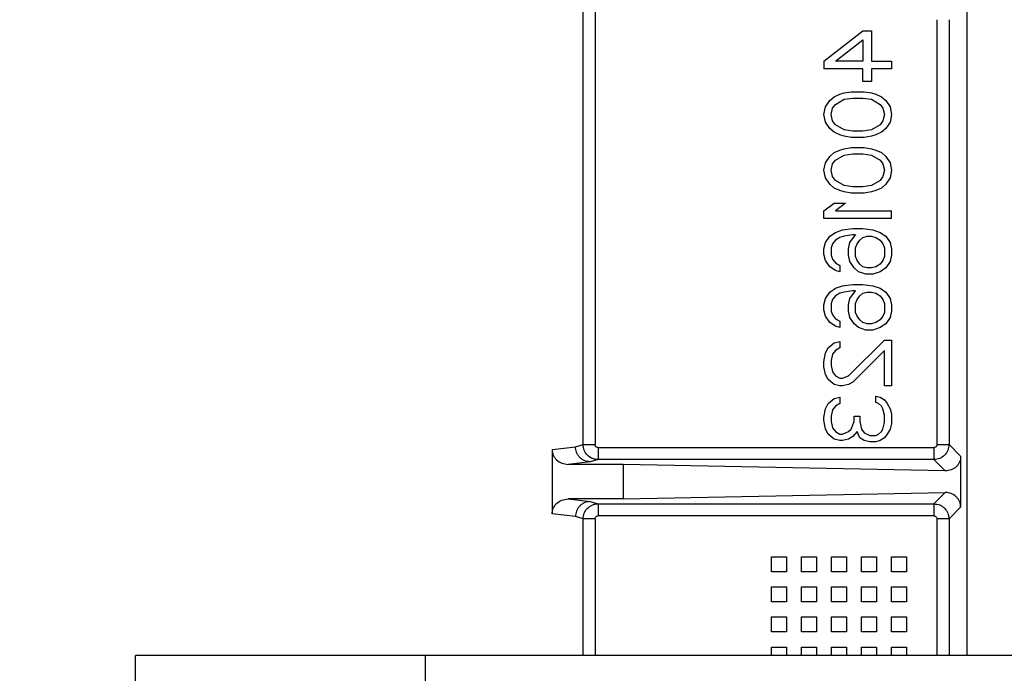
# Model space of a CAD drawing. Header units: inches. Extents: x 170 to 312, y 215 to 248.
# Tile 264 of 387: x 256.072 to 256.234, y 224.338 to 224.445. Entities that reach past the tile are written whole.
import ezdxf

# ---------------------------------------------------------------- set-up
doc = ezdxf.new("R2010")
doc.units = ezdxf.units.IN
doc.header["$LTSCALE"] = 0.25
doc.header["$MEASUREMENT"] = 0
doc.layers.add('ANNOTATIONS', color=1, linetype='Continuous')
doc.layers.add('STANDARD MOTOR RH', color=7, linetype='Continuous')
doc.styles.add('ARIAL', font='arial.ttf', dxfattribs={"height": 0.09375})
doc.dimstyles.new('STANDARD$0', dxfattribs={"dimtxt": 0.09375, "dimasz": 0.09375, "dimexe": 0.03125, "dimexo": 0.046875, "dimgap": 0.09, "dimtad": 0, "dimtih": 1, "dimtoh": 1, "dimdec": 4, "dimzin": 0, "dimdsep": 46, "dimtxsty": 'ARIAL', "dimcen": 0.09, "dimadec": 0, "dimazin": 0, "dimtfac": 1, "dimtdec": 4, "dimtofl": 0, "dimtmove": 0, "dimatfit": 1, "dimfxl": 1, "dimtolj": 1, "dimtzin": 0, "dimarcsym": 0})

# ---------------------------------------------------------------- blocks, each defined once
blk = doc.blocks.new('*D96')
at = {"layer": 'ANNOTATIONS', "color": 0, "lineweight": -2, "transparency": 16777216}
for p, q in [((255.3670235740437, 223.6042043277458), (255.3670235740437, 225.2024881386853)), ((256.4522110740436, 224.4635793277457), (256.4522110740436, 225.2024881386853)), ((255.4607735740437, 225.1712381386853), (255.624507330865, 225.1712381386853)), ((256.3584610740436, 225.1712381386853), (256.1947273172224, 225.1712381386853))]:
    blk.add_line(p, q, dxfattribs=at)
at = {"layer": 'ANNOTATIONS', "color": 0, "transparency": 16777216}
for points in [[(255.4607735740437, 225.1868631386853), (255.4607735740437, 225.1556131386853), (255.3670235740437, 225.1712381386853)], [(256.3584610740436, 225.1868631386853), (256.3584610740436, 225.1556131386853), (256.4522110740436, 225.1712381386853)]]:
    blk.add_solid(points, dxfattribs=at)
at = {"layer": 'defpoints', "color": 0, "transparency": 16777216}
for p in [(255.3670235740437, 225.1712381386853), (256.4522110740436, 224.4167043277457), (255.3670235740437, 223.5573293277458)]:
    blk.add_point(p, dxfattribs=at)
at = {"layer": 'ANNOTATIONS', "color": 0, "transparency": 16777216, "insert": (255.9096173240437, 225.1712381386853), "char_height": 0.09375, "attachment_point": 5, "style": 'ARIAL'}
blk.add_mtext('\\A1;17 3/8"', dxfattribs=at)
blk = doc.blocks.new('*D97')
at = {"layer": 'ANNOTATIONS', "color": 0, "lineweight": -2, "transparency": 16777216}
for p, q in [((255.3670235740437, 223.6042043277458), (255.3670235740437, 225.5541731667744)), ((256.5669609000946, 224.9939388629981), (256.5669609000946, 225.5541731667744)), ((255.4607735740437, 225.5229231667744), (255.7858961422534, 225.5229231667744)), ((256.4732109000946, 225.5229231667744), (256.148088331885, 225.5229231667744))]:
    blk.add_line(p, q, dxfattribs=at)
at = {"layer": 'ANNOTATIONS', "color": 0, "transparency": 16777216}
for points in [[(255.4607735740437, 225.5385481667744), (255.4607735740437, 225.5072981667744), (255.3670235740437, 225.5229231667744)], [(256.4732109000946, 225.5385481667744), (256.4732109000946, 225.5072981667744), (256.5669609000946, 225.5229231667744)]]:
    blk.add_solid(points, dxfattribs=at)
at = {"layer": 'defpoints', "color": 0, "transparency": 16777216}
for p in [(255.3670235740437, 225.5229231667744), (256.5669609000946, 224.9470638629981), (255.3670235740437, 223.5573293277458)]:
    blk.add_point(p, dxfattribs=at)
at = {"layer": 'ANNOTATIONS', "color": 0, "transparency": 16777216, "insert": (255.9669922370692, 225.5229231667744), "char_height": 0.09375, "attachment_point": 5, "style": 'ARIAL'}
blk.add_mtext('\\A1;20"', dxfattribs=at)

msp = doc.modelspace()

# ---------------------------------------------------------------- linework, layer by layer
at = {"layer": 'STANDARD MOTOR RH'}
for p, q in [((256.2274332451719, 224.4553227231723), (256.2274332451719, 224.341391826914)), ((256.1646157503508, 224.3759128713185), (256.1646157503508, 224.4535118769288)), ((256.1665879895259, 224.4529844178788), (256.1665821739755, 224.3759128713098)), ((256.2225677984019, 224.4454736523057), (256.2225677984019, 224.375913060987)), ((256.2245351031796, 224.4454736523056), (256.2245351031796, 224.3759130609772)), ((256.20405726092, 224.4386654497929), (256.2104182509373, 224.4436482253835)), ((256.2104182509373, 224.4436482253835), (256.2118318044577, 224.4436482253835)), ((256.2118318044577, 224.4436482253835), (256.2118318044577, 224.4386654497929)), ((256.2059419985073, 224.4386654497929), (256.2104182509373, 224.4421949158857)), ((256.2104182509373, 224.4421949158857), (256.2104182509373, 224.4386654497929)), ((256.20405726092, 224.4386654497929), (256.20405726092, 224.4374197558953)), ((256.2104182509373, 224.4386654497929), (256.2059419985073, 224.4386654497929)), ((256.2118318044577, 224.4386654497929), (256.2151300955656, 224.4386654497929)), ((256.2151300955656, 224.4386654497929), (256.2151300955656, 224.4374197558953)), ((256.2104182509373, 224.4374197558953), (256.20405726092, 224.4374197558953)), ((256.2104182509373, 224.4353435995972), (256.2104182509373, 224.4374197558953)), ((256.2118318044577, 224.4374197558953), (256.2118318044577, 224.4353435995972)), ((256.2151300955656, 224.4374197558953), (256.2118318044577, 224.4374197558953)), ((256.2118318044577, 224.4353435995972), (256.2104182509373, 224.4353435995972)), ((256.2066487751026, 224.4332674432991), (256.2073555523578, 224.4334750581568)), ((256.2073555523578, 224.4334750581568), (256.2085335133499, 224.4336826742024)), ((256.2085335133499, 224.4336826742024), (256.2106538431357, 224.4336826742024)), ((256.2106538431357, 224.4336826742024), (256.2118318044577, 224.4334750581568)), ((256.2118318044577, 224.4334750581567), (256.212538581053, 224.4332674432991)), ((256.2042928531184, 224.4311912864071), (256.2049996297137, 224.4322293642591)), ((256.2049996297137, 224.4322293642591), (256.2057064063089, 224.4328522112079)), ((256.2057064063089, 224.4328522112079), (256.2066487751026, 224.4332674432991)), ((256.2059419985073, 224.4316065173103), (256.2073555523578, 224.4324369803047)), ((256.2073555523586, 224.4324369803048), (256.2087691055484, 224.4326445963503)), ((256.2087691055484, 224.4326445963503), (256.2104182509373, 224.4326445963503)), ((256.2104182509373, 224.4326445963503), (256.2118318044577, 224.4324369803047)), ((256.2118318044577, 224.4324369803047), (256.2132453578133, 224.4316065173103)), ((256.212538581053, 224.4332674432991), (256.2134809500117, 224.4328522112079)), ((256.2134809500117, 224.4328522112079), (256.2141877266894, 224.4322293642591)), ((256.2141877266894, 224.4322293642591), (256.2148945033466, 224.4311912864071)), ((256.20405726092, 224.4299455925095), (256.2042928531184, 224.4311912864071)), ((256.2052352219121, 224.4299455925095), (256.2054708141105, 224.4309836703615)), ((256.2054708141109, 224.4309836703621), (256.2059419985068, 224.4316065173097)), ((256.2132453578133, 224.4316065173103), (256.2137165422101, 224.4309836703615)), ((256.2137165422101, 224.4309836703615), (256.2139521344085, 224.4299455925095)), ((256.2148945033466, 224.4311912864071), (256.2151300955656, 224.4299455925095)), ((256.2042928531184, 224.4286998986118), (256.20405726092, 224.4299455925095)), ((256.2049996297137, 224.4276618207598), (256.2042928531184, 224.4286998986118)), ((256.2054708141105, 224.4289075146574), (256.2052352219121, 224.4299455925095)), ((256.2059419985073, 224.4282846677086), (256.2054708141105, 224.4289075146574)), ((256.2137165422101, 224.4289075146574), (256.2132453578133, 224.4282846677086)), ((256.2139521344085, 224.4299455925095), (256.2137165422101, 224.4289075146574)), ((256.2148945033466, 224.4286998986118), (256.2141877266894, 224.4276618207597)), ((256.2151300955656, 224.4299455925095), (256.2148945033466, 224.4286998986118)), ((256.2057064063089, 224.427038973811), (256.2049996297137, 224.4276618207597)), ((256.2066487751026, 224.4266237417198), (256.2057064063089, 224.427038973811)), ((256.2073555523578, 224.4274542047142), (256.2059419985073, 224.4282846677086)), ((256.2087691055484, 224.4272465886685), (256.2073555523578, 224.4274542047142)), ((256.2104182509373, 224.4272465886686), (256.2087691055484, 224.4272465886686)), ((256.2118318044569, 224.4274542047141), (256.2104182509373, 224.4272465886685)), ((256.2132453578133, 224.4282846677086), (256.2118318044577, 224.4274542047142)), ((256.2134809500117, 224.427038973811), (256.212538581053, 224.4266237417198)), ((256.2141877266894, 224.4276618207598), (256.2134809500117, 224.427038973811)), ((256.2073555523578, 224.4264161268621), (256.2066487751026, 224.4266237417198)), ((256.2085335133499, 224.4262085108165), (256.2073555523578, 224.4264161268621)), ((256.2106538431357, 224.4262085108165), (256.2085335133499, 224.4262085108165)), ((256.2118318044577, 224.4264161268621), (256.2106538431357, 224.4262085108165)), ((256.212538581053, 224.4266237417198), (256.2118318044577, 224.4264161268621)), ((256.2057064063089, 224.4237171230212), (256.2066487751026, 224.4241323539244)), ((256.2066487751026, 224.4241323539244), (256.2073555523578, 224.42433996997)), ((256.2073555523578, 224.42433996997), (256.2085335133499, 224.4245475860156)), ((256.2085335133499, 224.4245475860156), (256.2106538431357, 224.4245475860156)), ((256.2106538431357, 224.4245475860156), (256.2118318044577, 224.42433996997)), ((256.2118318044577, 224.42433996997), (256.212538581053, 224.4241323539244)), ((256.212538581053, 224.4241323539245), (256.2134809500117, 224.4237171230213)), ((256.2042928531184, 224.4220561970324), (256.2049996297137, 224.4230942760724)), ((256.2049996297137, 224.4230942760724), (256.2057064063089, 224.4237171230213)), ((256.2054708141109, 224.4218485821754), (256.2059419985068, 224.422471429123)), ((256.2059419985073, 224.4224714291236), (256.2073555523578, 224.42330189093)), ((256.2073555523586, 224.4233018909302), (256.2087691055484, 224.4235095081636)), ((256.2087691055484, 224.4235095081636), (256.2104182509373, 224.4235095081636)), ((256.2104182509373, 224.4235095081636), (256.2118318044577, 224.42330189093)), ((256.2118318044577, 224.42330189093), (256.2132453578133, 224.4224714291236)), ((256.2132453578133, 224.4224714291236), (256.2137165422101, 224.4218485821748)), ((256.2134809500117, 224.4237171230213), (256.2141877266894, 224.4230942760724)), ((256.2141877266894, 224.4230942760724), (256.2148945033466, 224.4220561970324)), ((256.20405726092, 224.4208105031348), (256.2042928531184, 224.4220561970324)), ((256.2042928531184, 224.4195648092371), (256.20405726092, 224.4208105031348)), ((256.2052352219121, 224.4208105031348), (256.2054708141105, 224.4218485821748)), ((256.2054708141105, 224.4197724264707), (256.2052352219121, 224.4208105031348)), ((256.2137165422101, 224.4218485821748), (256.2139521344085, 224.4208105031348)), ((256.2139521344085, 224.4208105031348), (256.2137165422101, 224.4197724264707)), ((256.2148945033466, 224.4220561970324), (256.2151300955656, 224.4208105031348)), ((256.2151300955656, 224.4208105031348), (256.2148945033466, 224.4195648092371)), ((256.2049996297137, 224.4185267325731), (256.2042928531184, 224.4195648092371)), ((256.2059419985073, 224.4191495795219), (256.2054708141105, 224.4197724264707)), ((256.2073555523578, 224.4183191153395), (256.2059419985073, 224.4191495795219)), ((256.2132453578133, 224.4191495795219), (256.2118318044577, 224.4183191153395)), ((256.2137165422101, 224.4197724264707), (256.2132453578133, 224.4191495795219)), ((256.2148945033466, 224.4195648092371), (256.2141877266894, 224.4185267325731)), ((256.2057064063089, 224.4179038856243), (256.2049996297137, 224.4185267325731)), ((256.2066487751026, 224.4174886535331), (256.2057064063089, 224.4179038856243)), ((256.2073555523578, 224.4172810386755), (256.2066487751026, 224.4174886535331)), ((256.2087691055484, 224.4181115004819), (256.2073555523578, 224.4183191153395)), ((256.2104182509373, 224.4181115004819), (256.2087691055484, 224.4181115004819)), ((256.2118318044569, 224.4183191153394), (256.2104182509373, 224.4181115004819)), ((256.212538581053, 224.417488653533), (256.2118318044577, 224.4172810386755)), ((256.2134809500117, 224.4179038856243), (256.212538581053, 224.4174886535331)), ((256.2141877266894, 224.4185267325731), (256.2134809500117, 224.4179038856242)), ((256.2085335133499, 224.4170734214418), (256.2073555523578, 224.4172810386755)), ((256.2106538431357, 224.4170734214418), (256.2085335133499, 224.4170734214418)), ((256.2118318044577, 224.4172810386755), (256.2106538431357, 224.4170734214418)), ((256.20405726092, 224.4141668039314), (256.2057064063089, 224.415412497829)), ((256.20405726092, 224.4129211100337), (256.20405726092, 224.4141668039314)), ((256.2057064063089, 224.415412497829), (256.2075911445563, 224.415412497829)), ((256.2075911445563, 224.415412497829), (256.2059419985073, 224.4141668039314)), ((256.2059419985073, 224.4141668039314), (256.2151300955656, 224.4141668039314)), ((256.2151300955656, 224.4129211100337), (256.2151300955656, 224.4141668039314)), ((256.2151300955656, 224.4129211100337), (256.20405726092, 224.4129211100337)), ((256.2059419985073, 224.410637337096), (256.2071199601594, 224.4110525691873)), ((256.2071199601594, 224.4110525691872), (256.2087691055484, 224.4112601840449)), ((256.2087691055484, 224.4112601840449), (256.2104182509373, 224.4112601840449)), ((256.2104182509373, 224.4112601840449), (256.2120673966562, 224.4110525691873)), ((256.2120673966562, 224.4110525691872), (256.2132453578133, 224.410637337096)), ((256.2042928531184, 224.4089764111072), (256.2049996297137, 224.4100144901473)), ((256.2049996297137, 224.4100144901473), (256.2059419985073, 224.410637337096)), ((256.2059419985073, 224.4093916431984), (256.2054708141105, 224.4087687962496)), ((256.2066487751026, 224.4098068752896), (256.2059419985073, 224.4093916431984)), ((256.2073555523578, 224.4100144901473), (256.2066487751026, 224.4098068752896)), ((256.2087691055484, 224.4102221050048), (256.2073555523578, 224.4100144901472)), ((256.2082979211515, 224.4089764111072), (256.2092402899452, 224.4102221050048)), ((256.2092402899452, 224.4102221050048), (256.2087691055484, 224.4102221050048)), ((256.2094758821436, 224.4087687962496), (256.2099470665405, 224.4093916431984)), ((256.2099470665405, 224.4093916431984), (256.2104182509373, 224.4098068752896)), ((256.2104182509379, 224.4098068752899), (256.2111250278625, 224.4100144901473)), ((256.2111250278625, 224.4100144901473), (256.2118318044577, 224.4100144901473)), ((256.2118318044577, 224.4100144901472), (256.212538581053, 224.4098068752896)), ((256.212538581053, 224.4098068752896), (256.2132453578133, 224.4093916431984)), ((256.2132453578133, 224.410637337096), (256.2141877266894, 224.4100144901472)), ((256.2132453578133, 224.4093916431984), (256.2137165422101, 224.4087687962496)), ((256.2141877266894, 224.4100144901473), (256.2148945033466, 224.4089764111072)), ((256.20405726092, 224.4079383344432), (256.2042928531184, 224.4089764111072)), ((256.20405726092, 224.4071078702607), (256.20405726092, 224.4079383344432)), ((256.2054708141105, 224.4087687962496), (256.205235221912, 224.4081459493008)), ((256.2052352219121, 224.4081459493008), (256.2052352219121, 224.4069002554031)), ((256.2080623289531, 224.4079383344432), (256.2082979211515, 224.4089764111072)), ((256.2080623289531, 224.4069002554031), (256.2080623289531, 224.4079383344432)), ((256.2092402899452, 224.4081459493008), (256.2094758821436, 224.4087687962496)), ((256.2092402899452, 224.4066926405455), (256.2092402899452, 224.4081459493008)), ((256.2137165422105, 224.4087687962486), (256.2139521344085, 224.4081459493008)), ((256.2139521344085, 224.4081459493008), (256.2139521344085, 224.4066926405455)), ((256.2148945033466, 224.4089764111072), (256.2151300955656, 224.4079383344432)), ((256.2151300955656, 224.4079383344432), (256.2151300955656, 224.4069002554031)), ((256.2042928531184, 224.4060697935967), (256.20405726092, 224.4071078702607)), ((256.2049996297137, 224.4050317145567), (256.2042928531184, 224.4060697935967)), ((256.205235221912, 224.4069002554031), (256.2054708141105, 224.4062774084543)), ((256.2054708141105, 224.4062774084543), (256.2059419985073, 224.4056545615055)), ((256.2082979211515, 224.4058621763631), (256.2080623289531, 224.4069002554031)), ((256.2094758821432, 224.4060697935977), (256.2092402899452, 224.4066926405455)), ((256.2099470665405, 224.4054469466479), (256.2094758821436, 224.4060697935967)), ((256.2137165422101, 224.4060697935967), (256.2132453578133, 224.4054469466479)), ((256.2139521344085, 224.4066926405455), (256.2137165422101, 224.4060697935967)), ((256.2151300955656, 224.4069002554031), (256.2148945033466, 224.4058621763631)), ((256.2059419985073, 224.4044088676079), (256.2049996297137, 224.4050317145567)), ((256.2059419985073, 224.4056545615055), (256.2066487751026, 224.4052393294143)), ((256.2066487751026, 224.4052393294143), (256.2066487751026, 224.4042012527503)), ((256.2090046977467, 224.4048240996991), (256.2082979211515, 224.4058621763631)), ((256.209711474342, 224.4042012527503), (256.2090046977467, 224.4048240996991)), ((256.2104182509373, 224.4050317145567), (256.2099470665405, 224.4054469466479)), ((256.2111250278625, 224.4048240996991), (256.2104182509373, 224.4050317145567)), ((256.2118318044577, 224.4048240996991), (256.2111250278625, 224.4048240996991)), ((256.2125385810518, 224.4050317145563), (256.2118318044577, 224.4048240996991)), ((256.2132453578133, 224.4054469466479), (256.212538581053, 224.4050317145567)), ((256.2141877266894, 224.4048240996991), (256.2132453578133, 224.4042012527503)), ((256.2148945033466, 224.4058621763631), (256.2141877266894, 224.4048240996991)), ((256.2066487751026, 224.4042012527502), (256.2059419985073, 224.4044088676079)), ((256.2108894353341, 224.403786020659), (256.209711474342, 224.4042012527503)), ((256.2120673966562, 224.403786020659), (256.2108894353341, 224.403786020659)), ((256.2132453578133, 224.4042012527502), (256.2120673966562, 224.403786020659)), ((256.2049996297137, 224.4008794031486), (256.2059419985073, 224.4015022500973)), ((256.2059419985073, 224.4015022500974), (256.2071199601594, 224.4019174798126)), ((256.2071199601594, 224.4019174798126), (256.2087691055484, 224.4021250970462)), ((256.2087691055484, 224.4021250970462), (256.2104182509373, 224.4021250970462)), ((256.2104182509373, 224.4021250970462), (256.2120673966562, 224.4019174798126)), ((256.2120673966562, 224.4019174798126), (256.2132453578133, 224.4015022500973)), ((256.2132453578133, 224.4015022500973), (256.2141877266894, 224.4008794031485)), ((256.20405726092, 224.3988032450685), (256.2042928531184, 224.3998413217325)), ((256.2042928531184, 224.3998413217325), (256.2049996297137, 224.4008794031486)), ((256.2054708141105, 224.3996337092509), (256.205235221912, 224.3990108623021)), ((256.2059419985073, 224.4002565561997), (256.2054708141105, 224.3996337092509)), ((256.2066487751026, 224.4006717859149), (256.2059419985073, 224.4002565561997)), ((256.2073555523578, 224.4008794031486), (256.2066487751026, 224.4006717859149)), ((256.2087691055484, 224.4010870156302), (256.2073555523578, 224.4008794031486)), ((256.2080623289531, 224.3988032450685), (256.2082979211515, 224.3998413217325)), ((256.2082979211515, 224.3998413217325), (256.2092402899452, 224.4010870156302)), ((256.2092402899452, 224.4010870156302), (256.2087691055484, 224.4010870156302)), ((256.2092402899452, 224.3990108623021), (256.2094758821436, 224.3996337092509)), ((256.2094758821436, 224.3996337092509), (256.2099470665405, 224.4002565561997)), ((256.2099470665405, 224.4002565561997), (256.2104182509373, 224.4006717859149)), ((256.2104182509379, 224.4006717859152), (256.2111250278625, 224.4008794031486)), ((256.2111250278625, 224.4008794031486), (256.2118318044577, 224.4008794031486)), ((256.2118318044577, 224.4008794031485), (256.212538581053, 224.4006717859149)), ((256.212538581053, 224.4006717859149), (256.2132453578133, 224.4002565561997)), ((256.2132453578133, 224.4002565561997), (256.2137165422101, 224.3996337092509)), ((256.2137165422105, 224.3996337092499), (256.2139521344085, 224.3990108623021)), ((256.2141877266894, 224.4008794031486), (256.2148945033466, 224.3998413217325)), ((256.2148945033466, 224.3998413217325), (256.2151300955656, 224.3988032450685)), ((256.20405726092, 224.3979727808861), (256.20405726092, 224.3988032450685)), ((256.2052352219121, 224.3990108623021), (256.2052352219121, 224.3977651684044)), ((256.2080623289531, 224.3977651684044), (256.2080623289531, 224.3988032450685)), ((256.2092402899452, 224.3975575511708), (256.2092402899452, 224.3990108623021)), ((256.2139521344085, 224.3990108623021), (256.2139521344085, 224.3975575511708)), ((256.2151300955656, 224.3988032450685), (256.2151300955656, 224.3977651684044)), ((256.2042928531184, 224.396934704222), (256.20405726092, 224.3979727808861)), ((256.2049996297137, 224.395896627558), (256.2042928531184, 224.396934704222)), ((256.205235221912, 224.3977651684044), (256.2054708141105, 224.3971423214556)), ((256.2054708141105, 224.3971423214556), (256.2059419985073, 224.3965194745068)), ((256.2059419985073, 224.3965194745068), (256.2066487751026, 224.3961042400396)), ((256.2082979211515, 224.3967270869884), (256.2080623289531, 224.3977651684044)), ((256.2090046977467, 224.3956890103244), (256.2082979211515, 224.3967270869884)), ((256.2094758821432, 224.396934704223), (256.2092402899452, 224.3975575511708)), ((256.2099470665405, 224.3963118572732), (256.2094758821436, 224.396934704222)), ((256.2137165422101, 224.396934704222), (256.2132453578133, 224.3963118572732)), ((256.2139521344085, 224.3975575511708), (256.2137165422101, 224.396934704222)), ((256.2148945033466, 224.3967270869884), (256.2141877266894, 224.3956890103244)), ((256.2151300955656, 224.3977651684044), (256.2148945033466, 224.3967270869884)), ((256.2059419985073, 224.3952737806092), (256.2049996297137, 224.395896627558)), ((256.2066487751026, 224.3950661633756), (256.2059419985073, 224.3952737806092)), ((256.2066487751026, 224.3961042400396), (256.2066487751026, 224.3950661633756)), ((256.209711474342, 224.3950661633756), (256.2090046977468, 224.3956890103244)), ((256.2108894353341, 224.3946509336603), (256.209711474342, 224.3950661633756)), ((256.2104182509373, 224.395896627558), (256.2099470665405, 224.3963118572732)), ((256.2111250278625, 224.3956890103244), (256.2104182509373, 224.395896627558)), ((256.2118318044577, 224.3956890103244), (256.2111250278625, 224.3956890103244)), ((256.2125385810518, 224.3958966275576), (256.2118318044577, 224.3956890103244)), ((256.2132453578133, 224.3950661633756), (256.2120673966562, 224.3946509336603)), ((256.2132453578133, 224.3963118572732), (256.212538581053, 224.395896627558)), ((256.2141877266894, 224.3956890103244), (256.2132453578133, 224.3950661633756)), ((256.2120673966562, 224.3946509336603), (256.2108894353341, 224.3946509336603)), ((256.2042928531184, 224.3909138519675), (256.2047640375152, 224.3917443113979)), ((256.2047640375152, 224.3917443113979), (256.2057064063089, 224.3925747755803)), ((256.2057064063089, 224.3925747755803), (256.2066487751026, 224.3927823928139)), ((256.2066487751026, 224.3917443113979), (256.2059419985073, 224.3913290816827)), ((256.2066487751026, 224.3927823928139), (256.2066487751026, 224.3917443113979)), ((256.2080623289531, 224.3871767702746), (256.2139521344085, 224.3929900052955)), ((256.2139521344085, 224.3929900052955), (256.2151300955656, 224.3929900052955)), ((256.2151300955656, 224.3929900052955), (256.2151300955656, 224.3855158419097)), ((256.20405726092, 224.3894605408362), (256.2042928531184, 224.3909138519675)), ((256.2054708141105, 224.3907062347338), (256.2052352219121, 224.3896681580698)), ((256.2059419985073, 224.3913290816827), (256.2054708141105, 224.3907062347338)), ((256.2139521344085, 224.3913290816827), (256.2087691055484, 224.3861386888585)), ((256.2139521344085, 224.3855158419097), (256.2139521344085, 224.3913290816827)), ((256.20405726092, 224.3886300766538), (256.20405726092, 224.3894605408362)), ((256.2042928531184, 224.3873843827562), (256.20405726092, 224.3886300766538)), ((256.2052352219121, 224.3896681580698), (256.2052352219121, 224.3888376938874)), ((256.2052352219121, 224.3888376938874), (256.2054708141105, 224.3877996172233)), ((256.2047640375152, 224.3865539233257), (256.2042928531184, 224.3873843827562)), ((256.2054708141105, 224.3877996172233), (256.2059419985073, 224.3871767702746)), ((256.2059419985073, 224.3871767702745), (256.2066487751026, 224.3867615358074)), ((256.2066487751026, 224.3867615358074), (256.2071199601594, 224.3867615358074)), ((256.2071199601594, 224.3867615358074), (256.2080623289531, 224.3871767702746)), ((256.2057064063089, 224.3857234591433), (256.2047640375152, 224.3865539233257)), ((256.2066487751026, 224.3855158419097), (256.2057064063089, 224.3857234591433)), ((256.2071199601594, 224.3855158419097), (256.2066487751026, 224.3855158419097)), ((256.2080623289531, 224.3857234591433), (256.2071199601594, 224.3855158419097)), ((256.2087691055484, 224.3861386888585), (256.2080623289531, 224.3857234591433)), ((256.2151300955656, 224.3855158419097), (256.2139521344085, 224.3855158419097)), ((256.2057064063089, 224.3834396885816), (256.2066487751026, 224.3836473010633)), ((256.2066487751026, 224.3836473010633), (256.2066487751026, 224.3826092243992)), ((256.212538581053, 224.3838549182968), (256.2132453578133, 224.3836473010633)), ((256.212538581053, 224.3828168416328), (256.212538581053, 224.3838549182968)), ((256.2132453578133, 224.3836473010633), (256.2139521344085, 224.383232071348)), ((256.2042928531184, 224.3817787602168), (256.2047640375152, 224.3826092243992)), ((256.2047640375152, 224.3826092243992), (256.2057064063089, 224.3834396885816)), ((256.2059419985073, 224.382193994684), (256.2054708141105, 224.3815711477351)), ((256.2066487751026, 224.3826092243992), (256.2059419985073, 224.382193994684)), ((256.2130097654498, 224.3826092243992), (256.212538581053, 224.3828168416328)), ((256.2134809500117, 224.382193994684), (256.2130097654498, 224.3826092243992)), ((256.2137165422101, 224.3817787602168), (256.2134809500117, 224.382193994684)), ((256.2139521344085, 224.383232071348), (256.2144233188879, 224.3826092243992)), ((256.2144233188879, 224.3826092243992), (256.2148945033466, 224.3817787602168)), ((256.20405726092, 224.3803254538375), (256.2042928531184, 224.3817787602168)), ((256.20405726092, 224.3799102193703), (256.20405726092, 224.3803254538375)), ((256.2054708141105, 224.3815711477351), (256.2052352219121, 224.3805330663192)), ((256.2052352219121, 224.3805330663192), (256.2052352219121, 224.3797026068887)), ((256.2090046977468, 224.3805330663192), (256.2099470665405, 224.3805330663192)), ((256.2090046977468, 224.3797026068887), (256.2090046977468, 224.3805330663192)), ((256.2099470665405, 224.3805330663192), (256.2099470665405, 224.3797026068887)), ((256.2139521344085, 224.3807406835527), (256.2137165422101, 224.3817787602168)), ((256.2139521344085, 224.3794949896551), (256.2139521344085, 224.3807406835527)), ((256.2148945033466, 224.3817787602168), (256.2151300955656, 224.3809483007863)), ((256.2151300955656, 224.3809483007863), (256.2151300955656, 224.3792873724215)), ((256.2042928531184, 224.3784569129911), (256.20405726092, 224.3799102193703)), ((256.2052352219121, 224.3797026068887), (256.2054708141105, 224.3786645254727)), ((256.2054708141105, 224.3786645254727), (256.2059419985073, 224.3780416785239)), ((256.2085335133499, 224.3784569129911), (256.2090046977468, 224.3797026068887)), ((256.2099470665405, 224.3797026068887), (256.2101826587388, 224.3784569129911)), ((256.2137165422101, 224.3784569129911), (256.2139521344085, 224.3794949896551)), ((256.2151300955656, 224.3792873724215), (256.2148945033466, 224.3784569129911)), ((256.2047640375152, 224.3776264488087), (256.2042928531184, 224.3784569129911)), ((256.2057064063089, 224.3767959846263), (256.2047640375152, 224.3776264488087)), ((256.2059419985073, 224.3780416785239), (256.2066487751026, 224.3776264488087)), ((256.2066487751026, 224.3776264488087), (256.2071199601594, 224.3776264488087)), ((256.2071199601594, 224.3776264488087), (256.2080623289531, 224.3780416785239)), ((256.2080623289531, 224.3780416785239), (256.2085335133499, 224.3784569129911)), ((256.2087691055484, 224.3772112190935), (256.2080623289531, 224.3767959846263)), ((256.2094758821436, 224.3780416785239), (256.2087691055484, 224.3772112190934)), ((256.2099470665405, 224.3770036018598), (256.2094758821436, 224.3780416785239)), ((256.2101826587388, 224.3784569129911), (256.2106538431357, 224.3778340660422)), ((256.2106538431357, 224.3778340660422), (256.2115962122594, 224.3774188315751)), ((256.2115962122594, 224.3774188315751), (256.212538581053, 224.3774188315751)), ((256.212538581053, 224.3774188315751), (256.2130097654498, 224.3776264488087)), ((256.2130097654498, 224.3776264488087), (256.2134809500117, 224.3780416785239)), ((256.2134809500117, 224.3780416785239), (256.2137165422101, 224.3784569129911)), ((256.2144233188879, 224.3776264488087), (256.2139521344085, 224.3770036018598)), ((256.2148945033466, 224.3784569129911), (256.2144233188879, 224.3776264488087)), ((256.1595605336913, 224.3750903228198), (256.1633591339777, 224.375542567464)), ((256.1633591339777, 224.375542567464), (256.1646157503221, 224.375912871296)), ((256.1646157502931, 224.3759128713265), (256.1665821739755, 224.3759128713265)), ((256.1670740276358, 224.3754212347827), (256.1670740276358, 224.3734539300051)), ((256.1670740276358, 224.3754212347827), (256.2220759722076, 224.3754212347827)), ((256.2066487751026, 224.3765883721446), (256.2057064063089, 224.3767959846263)), ((256.2071199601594, 224.3765883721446), (256.2066487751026, 224.3765883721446)), ((256.2080623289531, 224.3767959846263), (256.2071199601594, 224.3765883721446)), ((256.2106538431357, 224.3765883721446), (256.2099470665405, 224.3770036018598)), ((256.2115962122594, 224.376380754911), (256.2106538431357, 224.3765883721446)), ((256.212538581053, 224.376380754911), (256.2115962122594, 224.376380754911)), ((256.2132453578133, 224.3765883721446), (256.212538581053, 224.376380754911)), ((256.2139521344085, 224.3770036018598), (256.2132453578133, 224.3765883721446)), ((256.2225677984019, 224.375913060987), (256.2245351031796, 224.375913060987)), ((256.2245351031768, 224.3759130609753), (256.2264419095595, 224.3740062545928)), ((256.1595605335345, 224.3750903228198), (256.1595605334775, 224.3645683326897)), ((256.2264419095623, 224.3740062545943), (256.2264419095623, 224.365652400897)), ((256.1657714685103, 224.373083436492), (256.162180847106, 224.3726610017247)), ((256.1711941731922, 224.3726610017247), (256.1621808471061, 224.372661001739)), ((256.1670740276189, 224.3734539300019), (256.1657714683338, 224.3730834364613)), ((256.2220759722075, 224.3734539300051), (256.1670740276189, 224.3734539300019)), ((256.1711941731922, 224.3726610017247), (256.1711941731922, 224.3669976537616)), ((256.2239321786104, 224.3715977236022), (256.1711941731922, 224.3726610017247)), ((256.2220759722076, 224.3734539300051), (256.2239321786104, 224.3715977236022)), ((256.1711941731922, 224.3669976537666), (256.2239321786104, 224.3680609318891)), ((256.2239321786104, 224.368060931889), (256.2220759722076, 224.3662047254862)), ((256.1711941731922, 224.3669976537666), (256.1621808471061, 224.3669976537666)), ((256.162180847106, 224.3669976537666), (256.1657714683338, 224.36657521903)), ((256.1657714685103, 224.3665752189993), (256.1670740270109, 224.3662047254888)), ((256.1670740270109, 224.3662047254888), (256.2220759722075, 224.3662047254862)), ((256.167074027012, 224.3662047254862), (256.167074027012, 224.3642374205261)), ((256.1633591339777, 224.3641160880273), (256.1595605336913, 224.3645683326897)), ((256.2220759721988, 224.3642374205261), (256.167074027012, 224.3642374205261)), ((256.2264419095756, 224.3656524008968), (256.2245351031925, 224.3637455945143)), ((256.1646157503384, 224.3637457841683), (256.1633591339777, 224.3641160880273)), ((256.1665821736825, 224.3637457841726), (256.1646157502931, 224.3637457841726)), ((256.1646157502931, 224.341391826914), (256.1646157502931, 224.3637457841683)), ((256.1665821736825, 224.3637457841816), (256.1665838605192, 224.341391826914)), ((256.2245351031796, 224.3637455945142), (256.2225677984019, 224.3637455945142)), ((256.2225677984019, 224.3637455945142), (256.2225677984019, 224.341391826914)), ((256.2245351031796, 224.3637455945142), (256.2245351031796, 224.341391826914)), ((256.1954450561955, 224.3575261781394), (256.1979056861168, 224.3575261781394)), ((256.1954450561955, 224.3550655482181), (256.1954450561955, 224.3575261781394)), ((256.1979056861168, 224.3575261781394), (256.1979056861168, 224.3550655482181)), ((256.2003663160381, 224.3575261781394), (256.2028269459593, 224.3575261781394)), ((256.2003663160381, 224.3550655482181), (256.2003663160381, 224.3575261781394)), ((256.2028269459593, 224.3575261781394), (256.2028269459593, 224.3550655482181)), ((256.2052875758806, 224.3575261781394), (256.2077482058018, 224.3575261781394)), ((256.2052875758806, 224.3550655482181), (256.2052875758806, 224.3575261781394)), ((256.2077482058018, 224.3575261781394), (256.2077482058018, 224.3550655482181)), ((256.2102088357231, 224.3575261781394), (256.2126694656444, 224.3575261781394)), ((256.2102088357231, 224.3550655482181), (256.2102088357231, 224.3575261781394)), ((256.2126694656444, 224.3575261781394), (256.2126694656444, 224.3550655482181)), ((256.2151300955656, 224.3550655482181), (256.2151300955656, 224.3575261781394)), ((256.2151300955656, 224.3575261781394), (256.2175907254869, 224.3575261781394)), ((256.2175907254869, 224.3575261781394), (256.2175907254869, 224.3550655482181)), ((256.1979056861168, 224.3550655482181), (256.1954450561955, 224.3550655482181)), ((256.2028269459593, 224.3550655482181), (256.2003663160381, 224.3550655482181)), ((256.2077482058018, 224.3550655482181), (256.2052875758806, 224.3550655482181)), ((256.2126694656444, 224.3550655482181), (256.2102088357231, 224.3550655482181)), ((256.2175907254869, 224.3550655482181), (256.2151300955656, 224.3550655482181)), ((256.1954450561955, 224.3526049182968), (256.1979056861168, 224.3526049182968)), ((256.1954450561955, 224.3501442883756), (256.1954450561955, 224.3526049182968)), ((256.1979056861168, 224.3526049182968), (256.1979056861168, 224.3501442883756)), ((256.2003663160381, 224.3526049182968), (256.2028269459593, 224.3526049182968)), ((256.2003663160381, 224.3501442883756), (256.2003663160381, 224.3526049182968)), ((256.2028269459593, 224.3526049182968), (256.2028269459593, 224.3501442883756)), ((256.2052875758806, 224.3526049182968), (256.2077482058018, 224.3526049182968)), ((256.2052875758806, 224.3501442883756), (256.2052875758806, 224.3526049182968)), ((256.2077482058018, 224.3526049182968), (256.2077482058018, 224.3501442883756)), ((256.2102088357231, 224.3501442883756), (256.2102088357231, 224.3526049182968)), ((256.2102088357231, 224.3526049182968), (256.2126694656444, 224.3526049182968)), ((256.2126694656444, 224.3526049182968), (256.2126694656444, 224.3501442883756)), ((256.2151300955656, 224.3501442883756), (256.2151300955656, 224.3526049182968)), ((256.2151300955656, 224.3526049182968), (256.2175907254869, 224.3526049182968)), ((256.2175907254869, 224.3526049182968), (256.2175907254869, 224.3501442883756)), ((256.1979056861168, 224.3501442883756), (256.1954450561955, 224.3501442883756)), ((256.2028269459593, 224.3501442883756), (256.2003663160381, 224.3501442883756)), ((256.2077482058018, 224.3501442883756), (256.2052875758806, 224.3501442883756)), ((256.2126694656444, 224.3501442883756), (256.2102088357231, 224.3501442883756)), ((256.2175907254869, 224.3501442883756), (256.2151300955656, 224.3501442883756)), ((256.1954450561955, 224.3476836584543), (256.1979056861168, 224.3476836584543)), ((256.1954450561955, 224.345223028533), (256.1954450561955, 224.3476836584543)), ((256.1979056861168, 224.3476836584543), (256.1979056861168, 224.345223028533)), ((256.2003663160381, 224.3476836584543), (256.2028269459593, 224.3476836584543)), ((256.2003663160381, 224.345223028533), (256.2003663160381, 224.3476836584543)), ((256.2028269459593, 224.3476836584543), (256.2028269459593, 224.345223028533)), ((256.2052875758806, 224.3476836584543), (256.2077482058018, 224.3476836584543)), ((256.2052875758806, 224.345223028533), (256.2052875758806, 224.3476836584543)), ((256.2077482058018, 224.3476836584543), (256.2077482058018, 224.345223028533)), ((256.2102088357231, 224.3476836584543), (256.2126694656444, 224.3476836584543)), ((256.2102088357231, 224.345223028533), (256.2102088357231, 224.3476836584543)), ((256.2126694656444, 224.3476836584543), (256.2126694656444, 224.345223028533)), ((256.2151300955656, 224.3476836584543), (256.2175907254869, 224.3476836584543)), ((256.2151300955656, 224.345223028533), (256.2151300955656, 224.3476836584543)), ((256.2175907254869, 224.3476836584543), (256.2175907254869, 224.345223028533)), ((256.1979056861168, 224.345223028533), (256.1954450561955, 224.345223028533)), ((256.2028269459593, 224.345223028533), (256.2003663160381, 224.345223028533)), ((256.2077482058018, 224.345223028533), (256.2052875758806, 224.345223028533)), ((256.2126694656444, 224.345223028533), (256.2102088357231, 224.345223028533)), ((256.2175907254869, 224.345223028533), (256.2151300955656, 224.345223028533)), ((256.1954450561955, 224.3427623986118), (256.1979056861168, 224.3427623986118)), ((256.1954450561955, 224.341391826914), (256.1954450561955, 224.3427623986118)), ((256.1979056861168, 224.3427623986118), (256.1979056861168, 224.341391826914)), ((256.2003663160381, 224.3427623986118), (256.2028269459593, 224.3427623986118)), ((256.2003663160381, 224.341391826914), (256.2003663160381, 224.3427623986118)), ((256.2028269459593, 224.3427623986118), (256.2028269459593, 224.341391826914)), ((256.2052875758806, 224.341391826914), (256.2052875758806, 224.3427623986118)), ((256.2052875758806, 224.3427623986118), (256.2077482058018, 224.3427623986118)), ((256.2077482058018, 224.3427623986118), (256.2077482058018, 224.341391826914)), ((256.2102088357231, 224.3427623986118), (256.2126694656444, 224.3427623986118)), ((256.2102088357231, 224.341391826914), (256.2102088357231, 224.3427623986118)), ((256.2126694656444, 224.3427623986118), (256.2126694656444, 224.341391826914)), ((256.2151300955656, 224.3427623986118), (256.2175907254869, 224.3427623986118)), ((256.2151300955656, 224.341391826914), (256.2151300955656, 224.3427623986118)), ((256.2175907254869, 224.3427623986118), (256.2175907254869, 224.341391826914)), ((256.0913279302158, 224.143266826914), (256.0913279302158, 224.341391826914)), ((256.2380779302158, 224.341391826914), (256.0913279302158, 224.341391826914)), ((256.1388279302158, 224.143266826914), (256.1388279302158, 224.341391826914))]:
    msp.add_line(p, q, dxfattribs=at)
for points, knots in [([(256.1657714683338, 224.373083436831), (256.1654689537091, 224.3731181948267), (256.1650037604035, 224.3731716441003), (256.1644438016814, 224.3734800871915), (256.1640583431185, 224.3737977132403), (256.1637471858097, 224.3741908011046), (256.1634453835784, 224.3747611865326), (256.1633931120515, 224.3752347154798), (256.1633591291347, 224.3755425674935)], [0, 0, 0, 0, 0.2397551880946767, 0.3686846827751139, 0.5002837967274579, 0.6318414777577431, 0.7606517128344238, 1, 1, 1, 1]), ([(256.1670740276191, 224.3734539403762), (256.1669076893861, 224.3734639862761), (256.1665766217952, 224.3734839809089), (256.1659490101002, 224.3736875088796), (256.1652726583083, 224.374152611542), (256.1647219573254, 224.3749705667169), (256.16465092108, 224.3756008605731), (256.1646157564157, 224.3759128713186)], [0, 0, 0, 0, 0.1297680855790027, 0.2582810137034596, 0.5103868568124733, 0.7576296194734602, 1, 1, 1, 1]), ([(256.1670740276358, 224.375421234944), (256.1670091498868, 224.3754282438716), (256.1668798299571, 224.3754422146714), (256.1667190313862, 224.3755574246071), (256.1666026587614, 224.3757180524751), (256.1665890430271, 224.3758475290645), (256.1665821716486, 224.3759128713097)], [0, 0, 0, 0, 0.2508113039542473, 0.4999387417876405, 0.7476368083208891, 1, 1, 1, 1]), ([(256.2245351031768, 224.3759130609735), (256.2244978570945, 224.3755909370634), (256.2244233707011, 224.3749467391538), (256.2238544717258, 224.3741342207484), (256.2230419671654, 224.3735655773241), (256.2223979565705, 224.373491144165), (256.2220759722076, 224.373453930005)], [0, 0, 0, 0, 0.2500549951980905, 0.5000712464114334, 0.7500518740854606, 1, 1, 1, 1]), ([(256.2225677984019, 224.375913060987), (256.2225607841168, 224.3758481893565), (256.222546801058, 224.3757188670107), (256.2224315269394, 224.3755580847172), (256.2222708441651, 224.3754417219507), (256.2221413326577, 224.3754281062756), (256.2220759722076, 224.3754212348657)], [0, 0, 0, 0, 0.250750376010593, 0.499873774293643, 0.7476017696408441, 1, 1, 1, 1]), ([(256.1595605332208, 224.3750903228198), (256.1595696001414, 224.3749359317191), (256.1595877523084, 224.3746268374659), (256.1597841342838, 224.3740247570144), (256.1602591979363, 224.3733472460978), (256.1611331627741, 224.3727743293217), (256.1618263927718, 224.3726993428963), (256.162180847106, 224.3726610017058)], [0, 0, 0, 0, 0.1170999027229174, 0.2344364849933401, 0.4763866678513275, 0.732272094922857, 1, 1, 1, 1]), ([(256.2264419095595, 224.3740062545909), (256.2264331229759, 224.3738507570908), (256.2264152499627, 224.3735344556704), (256.2262699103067, 224.373074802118), (256.2260365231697, 224.3726428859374), (256.2256063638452, 224.3721404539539), (256.2248955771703, 224.371682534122), (256.2242580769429, 224.3716264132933), (256.2239321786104, 224.3715977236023)], [0, 0, 0, 0, 0.1114813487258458, 0.2267670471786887, 0.347332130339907, 0.4744679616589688, 0.7313412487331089, 1, 1, 1, 1]), ([(256.226441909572, 224.365652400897), (256.2264329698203, 224.3658096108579), (256.2264149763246, 224.3661260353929), (256.2262673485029, 224.3665869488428), (256.2260357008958, 224.3670180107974), (256.2256046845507, 224.3675187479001), (256.2248956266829, 224.3679762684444), (256.2242580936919, 224.3680322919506), (256.2239321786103, 224.368060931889)], [0, 0, 0, 0, 0.1126692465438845, 0.2267751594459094, 0.348767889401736, 0.474492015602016, 0.7313535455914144, 1, 1, 1, 1]), ([(256.1595605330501, 224.3645683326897), (256.1595695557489, 224.3647229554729), (256.1595875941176, 224.3650320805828), (256.1597843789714, 224.3656340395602), (256.1602591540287, 224.366311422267), (256.161133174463, 224.3668843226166), (256.16182639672, 224.366959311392), (256.162180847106, 224.3669976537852)], [0, 0, 0, 0, 0.1172665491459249, 0.2344417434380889, 0.4763902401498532, 0.7322739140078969, 1, 1, 1, 1]), ([(256.165771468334, 224.3665752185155), (256.1654692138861, 224.3665405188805), (256.1650043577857, 224.3664871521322), (256.1644446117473, 224.3661791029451), (256.1640590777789, 224.3658616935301), (256.1637477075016, 224.3654686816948), (256.1634455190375, 224.3648980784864), (256.1633931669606, 224.3644242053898), (256.1633591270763, 224.3641160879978)], [0, 0, 0, 0, 0.2395516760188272, 0.368421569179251, 0.5000000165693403, 0.6315784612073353, 0.7604483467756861, 1, 1, 1, 1]), ([(256.1646157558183, 224.3637457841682), (256.1646509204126, 224.3640577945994), (256.1647219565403, 224.3646880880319), (256.1652726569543, 224.3655060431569), (256.1659490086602, 224.3659711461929), (256.1665766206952, 224.3661746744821), (256.1669076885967, 224.3661946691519), (256.1670740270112, 224.3662047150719)], [0, 0, 0, 0, 0.2423701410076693, 0.4896128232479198, 0.7417187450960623, 0.870231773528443, 1, 1, 1, 1]), ([(256.2220759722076, 224.3662047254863), (256.2223979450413, 224.3661675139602), (256.2230419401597, 224.3660930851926), (256.2238544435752, 224.3655244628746), (256.2244233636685, 224.3647119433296), (256.2244978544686, 224.3640677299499), (256.2245351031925, 224.3637455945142)], [0, 0, 0, 0, 0.2499392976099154, 0.4999169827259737, 0.7499361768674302, 1, 1, 1, 1]), ([(256.1665821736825, 224.3637457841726), (256.1665891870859, 224.3638106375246), (256.1666031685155, 224.3639399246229), (256.1667184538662, 224.3641006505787), (256.1668791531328, 224.3642169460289), (256.1670086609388, 224.3642305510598), (256.1670740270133, 224.364237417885)], [0, 0, 0, 0, 0.2507156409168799, 0.4998091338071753, 0.7475402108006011, 1, 1, 1, 1]), ([(256.2220759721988, 224.3642374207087), (256.2221408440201, 224.3642304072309), (256.2222701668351, 224.3642164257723), (256.2224309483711, 224.3641011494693), (256.2225473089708, 224.3639404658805), (256.2225609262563, 224.3638109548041), (256.222567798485, 224.3637455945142)], [0, 0, 0, 0, 0.2507503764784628, 0.4998741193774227, 0.7476017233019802, 1, 1, 1, 1])]:
    msp.add_open_spline(points, degree=3, knots=knots, dxfattribs=at)
for points in [[(256.2220759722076, 224.3754212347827), (256.2220759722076, 224.3751690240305), (256.2220759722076, 224.3746646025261), (256.2220759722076, 224.3740232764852), (256.2220759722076, 224.3735650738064), (256.2220759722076, 224.3734909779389), (256.2220759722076, 224.3734539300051)], [(256.2220759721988, 224.3662047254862), (256.2220759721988, 224.3661676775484), (256.2220759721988, 224.3660935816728), (256.2220759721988, 224.3656353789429), (256.2220759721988, 224.3649940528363), (256.2220759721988, 224.3644896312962), (256.2220759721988, 224.3642374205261)]]:
    msp.add_open_spline(points, degree=3, dxfattribs=at)

# ---------------------------------------------------------------- dimensions: what is measured, and where the dimension line sits
at = {"layer": 'ANNOTATIONS'}
for base, p1, text, picture, middle in [((255.3670235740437, 225.5229231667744), (256.5669609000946, 224.9470638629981), '20"', '*D97', (255.9669922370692, 225.5229231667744)), ((255.3670235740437, 225.1712381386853), (256.4522110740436, 224.4167043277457), '17 3/8"', '*D96', (255.9096173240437, 225.1712381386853))]:
    dim = msp.add_linear_dim(base=base, p1=p1, p2=(255.3670235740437, 223.5573293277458), text=text, dimstyle='STANDARD$0', dxfattribs=at)
    dim.commit()
    dim.dimension.update_dxf_attribs({"geometry": picture, "text_midpoint": middle, "dimtype": 160})

doc.saveas('drawing.dxf')
